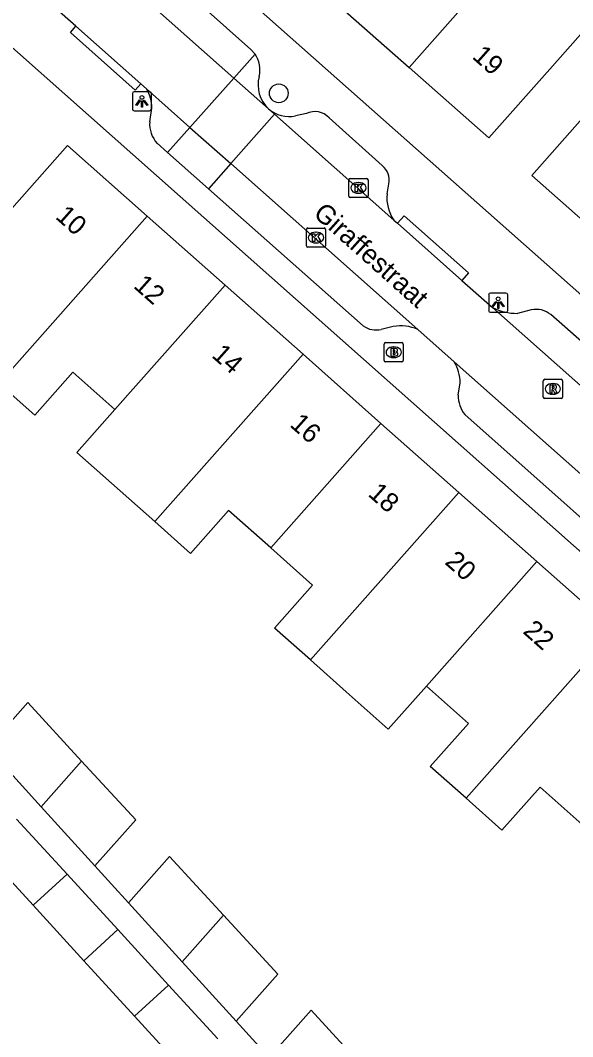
# Model space of a CAD drawing. Extents: x 163150 to 163546, y 380933 to 381635.
# Drawn here: x 163365.3 to 163394.1, y 381038.6 to 381091.7 of the extents above; entities that cross this region are included whole.
import ezdxf

# ---------------------------------------------------------------- set-up
doc = ezdxf.new("R2010")
doc.units = 0
for name, color, linetype in [('IMGEO_Boom', 7, 'Continuous'), ('IMGEO_Brandkraan', 7, 'Continuous'), ('IMGEO_Kolk', 7, 'Continuous'), ('IMGEO_Lichtpunt', 7, 'Continuous'), ('IMGEO_Openbare_ruimte_label', 7, 'Continuous'), ('IMGEO_Pand', 7, 'Continuous'), ('IMGEO_Pand_nummerreeks', 7, 'Continuous'), ('IMGEO_Parkeervlak_open', 7, 'Continuous'), ('IMGEO_Rijbaan_lokaal_open', 7, 'Continuous'), ('IMGEO_Rioolput', 7, 'Continuous'), ('IMGEO_Voetpad_open', 7, 'Continuous')]:
    doc.layers.add(name, color=color, linetype=linetype)

msp = doc.modelspace()

# ---------------------------------------------------------------- linework, layer by layer
at = {"layer": 'IMGEO_Boom'}
msp.add_circle((163378.776, 381087.858), 0.489, dxfattribs=at)
at = {"layer": 'IMGEO_Brandkraan'}
for p, q in [((163384.268, 381073.924), (163384.268, 381074.776)), ((163384.343, 381074.85), (163385.195, 381074.85)), ((163385.269, 381074.776), (163385.269, 381073.924)), ((163384.756, 381074.63), (163384.781, 381074.63)), ((163385.195, 381073.85), (163384.343, 381073.85)), ((163384.779, 381074.07), (163384.754, 381074.07))]:
    msp.add_line(p, q, dxfattribs=at)
for points in [[(163384.268, 381073.924), (163384.268, 381074.776)], [(163384.343, 381074.85), (163385.195, 381074.85)], [(163385.269, 381074.776), (163385.269, 381073.924)], [(163384.616, 381074.55), (163384.616, 381074.15), (163384.829, 381074.15)], [(163384.847, 381074.55), (163384.616, 381074.55)], [(163384.795, 381074.469), (163384.741, 381074.469), (163384.741, 381074.393)], [(163384.741, 381074.393), (163384.794, 381074.393)], [(163384.803, 381074.317), (163384.741, 381074.317), (163384.741, 381074.236)], [(163384.741, 381074.236), (163384.803, 381074.236)], [(163385.195, 381073.85), (163384.343, 381073.85)]]:
    msp.add_lwpolyline(points, dxfattribs=at)
for centre, radius, start, end in [((163384.345, 381074.774), 0.0765, 91.552, 178.448), ((163384.345, 381074.774), 0.0765, 91.552, 178.448), ((163385.193, 381074.774), 0.0765, 1.552, 88.448), ((163385.193, 381074.774), 0.0765, 1.552, 88.448), ((163384.796, 381074.431), 0.0379, 267.8285, 90.9355), ((163384.804, 381074.276), 0.0404, 269.8759, 90.5077), ((163384.851, 381074.405), 0.145, 59.4692, 91.5367), ((163384.876, 381074.452), 0.0922, 285.5137, 58.1501), ((163384.881, 381074.26), 0.105, 301.3115, 78.989), ((163384.345, 381073.926), 0.0765, 181.552, 268.448), ((163384.345, 381073.926), 0.0765, 181.552, 268.448), ((163384.835, 381074.401), 0.251, 268.6676, 293.5347), ((163385.193, 381073.926), 0.0765, 271.552, 358.448), ((163385.193, 381073.926), 0.0765, 271.552, 358.448)]:
    msp.add_arc(centre, radius, start, end, dxfattribs=at)
for centre, major_axis, ratio, start_param, end_param in [((163384.755, 381074.35), (-0.387, 0.002), 0.722429, 4.712389, 7.853982), ((163384.78, 381074.35), (-0.39, 0.002), 0.717154, 1.570796, 4.712389)]:
    msp.add_ellipse(centre, major_axis=major_axis, ratio=ratio, start_param=start_param, end_param=end_param, dxfattribs=at)
at = {"layer": 'IMGEO_Kolk'}
for p, q in [((163382.43, 381082.494), (163382.43, 381083.346)), ((163382.505, 381083.42), (163383.357, 381083.42)), ((163383.431, 381083.346), (163383.431, 381082.494)), ((163382.918, 381083.2), (163382.943, 381083.2)), ((163383.357, 381082.42), (163382.505, 381082.42)), ((163382.941, 381082.64), (163382.916, 381082.64)), ((163380.216, 381079.904), (163380.216, 381080.756)), ((163380.291, 381080.83), (163381.143, 381080.83)), ((163380.704, 381080.61), (163380.729, 381080.61)), ((163381.217, 381080.756), (163381.217, 381079.904)), ((163381.143, 381079.83), (163380.291, 381079.83)), ((163380.727, 381080.05), (163380.702, 381080.05))]:
    msp.add_line(p, q, dxfattribs=at)
for points in [[(163382.43, 381082.494), (163382.43, 381083.346)], [(163382.505, 381083.42), (163383.357, 381083.42)], [(163383.431, 381083.346), (163383.431, 381082.494)], [(163382.751, 381083.12), (163382.874, 381083.12), (163382.874, 381082.969), (163383.004, 381083.12), (163383.168, 381083.12), (163383.022, 381082.969), (163383.175, 381082.72), (163383.023, 381082.72), (163382.938, 381082.884), (163382.874, 381082.817), (163382.874, 381082.72), (163382.751, 381082.72), (163382.751, 381083.12)], [(163383.357, 381082.42), (163382.505, 381082.42)], [(163380.216, 381079.904), (163380.216, 381080.756)], [(163380.291, 381080.83), (163381.143, 381080.83)], [(163381.217, 381080.756), (163381.217, 381079.904)], [(163380.537, 381080.53), (163380.66, 381080.53), (163380.66, 381080.379), (163380.79, 381080.53), (163380.954, 381080.53), (163380.808, 381080.379), (163380.961, 381080.13), (163380.809, 381080.13), (163380.724, 381080.294), (163380.66, 381080.227), (163380.66, 381080.13), (163380.537, 381080.13), (163380.537, 381080.53)], [(163381.143, 381079.83), (163380.291, 381079.83)]]:
    msp.add_lwpolyline(points, dxfattribs=at)
for centre, start, end in [((163382.507, 381083.344), 91.552, 178.448), ((163382.507, 381083.344), 91.552, 178.448), ((163383.355, 381083.344), 1.552, 88.448), ((163383.355, 381083.344), 1.552, 88.448), ((163382.507, 381082.496), 181.552, 268.448), ((163382.507, 381082.496), 181.552, 268.448), ((163383.355, 381082.496), 271.552, 358.448), ((163383.355, 381082.496), 271.552, 358.448), ((163380.293, 381080.754), 91.552, 178.448), ((163380.293, 381080.754), 91.552, 178.448), ((163381.141, 381080.754), 1.552, 88.448), ((163381.141, 381080.754), 1.552, 88.448), ((163380.293, 381079.906), 181.552, 268.448), ((163380.293, 381079.906), 181.552, 268.448), ((163381.141, 381079.906), 271.552, 358.448), ((163381.141, 381079.906), 271.552, 358.448)]:
    msp.add_arc(centre, 0.0765, start, end, dxfattribs=at)
for centre, major_axis, ratio, start_param, end_param in [((163382.917, 381082.92), (-0.387, 0.002), 0.722429, 4.712389, 7.853982), ((163382.942, 381082.92), (-0.39, 0.002), 0.717154, 1.570796, 4.712389), ((163380.703, 381080.33), (-0.387, 0.002), 0.722429, 4.712389, 7.853982), ((163380.728, 381080.33), (-0.39, 0.002), 0.717154, 1.570796, 4.712389)]:
    msp.add_ellipse(centre, major_axis=major_axis, ratio=ratio, start_param=start_param, end_param=end_param, dxfattribs=at)
at = {"layer": 'IMGEO_Lichtpunt'}
for p, q in [((163371.136, 381087.845), (163371.136, 381087.038)), ((163371.136, 381087.845), (163371.136, 381087.038)), ((163372.038, 381087.94), (163371.23, 381087.94)), ((163372.038, 381087.94), (163371.23, 381087.94)), ((163372.132, 381087.038), (163372.132, 381087.845)), ((163372.132, 381087.038), (163372.132, 381087.845)), ((163371.23, 381086.944), (163372.038, 381086.944)), ((163371.23, 381086.944), (163372.038, 381086.944)), ((163390.626, 381077.433), (163389.818, 381077.433)), ((163390.626, 381077.433), (163389.818, 381077.433)), ((163389.724, 381077.338), (163389.724, 381076.531)), ((163389.724, 381077.338), (163389.724, 381076.531)), ((163390.72, 381076.531), (163390.72, 381077.338)), ((163390.72, 381076.531), (163390.72, 381077.338)), ((163389.818, 381076.437), (163390.626, 381076.437)), ((163389.818, 381076.437), (163390.626, 381076.437))]:
    msp.add_line(p, q, dxfattribs=at)
for points in [[(163371.51, 381087.509), (163371.549, 381087.481), (163371.361, 381087.219), (163371.323, 381087.246), (163371.51, 381087.509)], [(163371.722, 381087.481), (163371.76, 381087.508), (163371.947, 381087.246), (163371.908, 381087.218), (163371.722, 381087.481)], [(163371.612, 381087.461), (163371.659, 381087.461), (163371.659, 381087.139), (163371.612, 381087.139), (163371.612, 381087.461)], [(163390.098, 381077.002), (163390.137, 381076.974), (163389.949, 381076.712), (163389.911, 381076.739), (163390.098, 381077.002)], [(163390.2, 381076.954), (163390.247, 381076.954), (163390.247, 381076.632), (163390.2, 381076.632), (163390.2, 381076.954)], [(163390.31, 381076.974), (163390.348, 381077.001), (163390.535, 381076.739), (163390.496, 381076.711), (163390.31, 381076.974)]]:
    msp.add_lwpolyline(points, dxfattribs=at)
for centre in [(163371.635, 381087.643), (163390.223, 381077.136)]:
    msp.add_circle(centre, 0.0994, dxfattribs=at)
for centre, start, end in [((163371.23, 381087.845), 90, 180), ((163371.23, 381087.845), 90, 180), ((163372.038, 381087.845), 0, 90), ((163372.038, 381087.845), 0, 90), ((163371.23, 381087.038), 180, 270), ((163371.23, 381087.038), 180, 270), ((163372.038, 381087.038), 270, 0), ((163372.038, 381087.038), 270, 360), ((163389.818, 381077.338), 90, 180), ((163389.818, 381077.338), 90, 180), ((163390.626, 381077.338), 0, 90), ((163390.626, 381077.338), 0, 90), ((163389.818, 381076.531), 180, 270), ((163389.818, 381076.531), 180, 270), ((163390.626, 381076.531), 270, 0), ((163390.626, 381076.531), 270, 360)]:
    msp.add_arc(centre, 0.0946, start, end, dxfattribs=at)
at = {"layer": 'IMGEO_Pand'}
for points in [[(163393.614, 381098.301), (163385.582, 381089.213)], [(163385.582, 381089.213), (163389.741, 381085.536), (163393.054, 381089.282), (163395.432, 381091.972), (163393.769, 381093.442), (163393.233, 381093.916), (163395.576, 381096.566), (163393.614, 381098.301)], [(163381.514, 381092.81), (163385.582, 381089.213)], [(163396.296, 381079.753), (163391.977, 381083.562), (163395.285, 381087.312), (163397.694, 381090.043), (163400.021, 381087.99), (163402.329, 381090.608), (163404.358, 381088.819)], [(163364.178, 381072.725), (163362.309, 381074.385), (163364.298, 381076.631), (163362.014, 381078.66), (163364.444, 381081.399), (163367.761, 381085.139), (163371.914, 381081.455)], [(163371.914, 381081.455), (163364.178, 381072.725)], [(163371.914, 381081.455), (163375.978, 381077.849)], [(163375.978, 381077.849), (163370.229, 381071.362)], [(163380.041, 381074.245), (163375.978, 381077.849)], [(163372.301, 381065.509), (163380.041, 381074.245)], [(163380.041, 381074.245), (163384.106, 381070.638)], [(163370.229, 381071.362), (163368.036, 381073.31), (163366.047, 381071.065), (163364.178, 381072.725)], [(163370.229, 381071.362), (163368.238, 381069.118), (163372.301, 381065.509)], [(163384.106, 381070.638), (163378.353, 381064.145)], [(163384.106, 381070.638), (163388.17, 381067.033)], [(163380.425, 381058.292), (163388.17, 381067.033)], [(163388.17, 381067.033), (163392.234, 381063.427)], [(163378.353, 381064.145), (163376.159, 381066.094), (163374.17, 381063.849), (163372.301, 381065.509)], [(163380.425, 381058.292), (163378.555, 381059.952), (163380.539, 381062.191), (163378.353, 381064.145)], [(163386.476, 381056.929), (163392.234, 381063.427)], [(163392.234, 381063.427), (163396.298, 381059.822)], [(163396.298, 381059.822), (163388.548, 381051.076)], [(163386.476, 381056.929), (163384.486, 381054.683), (163382.293, 381056.632), (163380.425, 381058.292)], [(163388.548, 381051.076), (163386.679, 381052.736), (163388.668, 381054.981), (163386.476, 381056.929)], [(163363.586, 381053.704), (163365.68, 381056.068), (163368.491, 381053.016)], [(163363.586, 381053.704), (163366.379, 381050.633)], [(163366.379, 381050.633), (163368.491, 381053.016)], [(163368.491, 381053.016), (163371.314, 381049.951), (163369.185, 381047.549)], [(163394.598, 381049.713), (163392.406, 381051.661), (163390.417, 381049.415), (163388.548, 381051.076)], [(163369.185, 381047.549), (163366.379, 381050.633)], [(163365.095, 381049.989), (163367.727, 381047.115)], [(163363.327, 381048.366), (163365.959, 381045.492)], [(163370.936, 381045.623), (163373.076, 381048.037), (163375.889, 381044.982)], [(163367.727, 381047.115), (163365.959, 381045.492)], [(163370.376, 381044.224), (163367.727, 381047.115)], [(163370.936, 381045.623), (163373.733, 381042.549)], [(163365.959, 381045.492), (163368.606, 381042.603)], [(163375.889, 381044.982), (163373.733, 381042.549)], [(163375.889, 381044.982), (163378.733, 381041.894), (163376.56, 381039.44)], [(163368.606, 381042.603), (163370.376, 381044.224)], [(163370.376, 381044.224), (163373.023, 381041.334)], [(163368.606, 381042.603), (163371.254, 381039.713)], [(163373.733, 381042.549), (163376.56, 381039.44)], [(163373.023, 381041.334), (163371.254, 381039.713)], [(163375.6, 381038.522), (163373.023, 381041.334)], [(163378.274, 381037.556), (163380.458, 381040.021), (163383.287, 381036.948)], [(163371.254, 381039.713), (163373.847, 381036.882)]]:
    msp.add_lwpolyline(points, dxfattribs=at)
at = {"layer": 'IMGEO_Parkeervlak_open'}
for points in [[(163377.537, 381089.906), (163376.424, 381088.651)], [(163372.977, 381084.764), (163374.14, 381086.075)], [(163376.265, 381084.191), (163375.103, 381082.881)]]:
    msp.add_lwpolyline(points, dxfattribs=at)
at = {"layer": 'IMGEO_Rijbaan_lokaal_open'}
for points in [[(163359.851, 381103.345), (163376.424, 381088.651)], [(163368.184, 381091.357), (163365.924, 381093.36)], [(163368.184, 381091.357), (163371.576, 381088.351)], [(163374.14, 381086.075), (163376.424, 381088.651)], [(163376.424, 381088.651), (163378.234, 381087.046)], [(163371.869, 381088.089), (163371.576, 381088.351)], [(163374.14, 381086.075), (163371.869, 381088.089)], [(163378.234, 381087.046), (163378.55, 381086.767)], [(163378.55, 381086.767), (163376.265, 381084.191)], [(163378.55, 381086.767), (163384.78, 381081.243)], [(163374.14, 381086.075), (163376.265, 381084.191)], [(163386.023, 381075.538), (163376.265, 381084.191)], [(163384.78, 381081.243), (163384.971, 381081.074)], [(163388.332, 381078.092), (163384.971, 381081.074)], [(163388.332, 381078.092), (163389.921, 381076.681)], [(163389.921, 381076.681), (163408.639, 381060.085)], [(163387.932, 381073.845), (163386.023, 381075.538)], [(163402.686, 381060.759), (163387.932, 381073.845)]]:
    msp.add_lwpolyline(points, dxfattribs=at)
at = {"layer": 'IMGEO_Rioolput'}
for p, q in [((163392.571, 381072.01), (163392.571, 381072.862)), ((163392.646, 381072.936), (163393.498, 381072.936)), ((163393.059, 381072.716), (163393.084, 381072.716)), ((163393.572, 381072.862), (163393.572, 381072.01)), ((163393.082, 381072.156), (163393.057, 381072.156)), ((163393.498, 381071.936), (163392.646, 381071.936))]:
    msp.add_line(p, q, dxfattribs=at)
for points in [[(163392.571, 381072.01), (163392.571, 381072.862)], [(163392.646, 381072.936), (163393.498, 381072.936)], [(163393.16, 381072.634), (163392.908, 381072.636), (163392.908, 381072.236)], [(163393.572, 381072.862), (163393.572, 381072.01)], [(163392.908, 381072.236), (163393.032, 381072.236), (163393.032, 381072.398), (163393.043, 381072.398)], [(163393.086, 381072.555), (163393.032, 381072.555), (163393.032, 381072.474)], [(163393.032, 381072.474), (163393.084, 381072.474)], [(163393.09, 381072.369), (163393.161, 381072.236), (163393.301, 381072.236), (163393.236, 381072.362)], [(163393.498, 381071.936), (163392.646, 381071.936)]]:
    msp.add_lwpolyline(points, dxfattribs=at)
for centre, radius, start, end in [((163392.648, 381072.86), 0.0765, 91.552, 178.448), ((163392.648, 381072.86), 0.0765, 91.552, 178.448), ((163393.159, 381072.524), 0.109, 350.3612, 89.416), ((163393.496, 381072.86), 0.0765, 1.552, 88.448), ((163393.496, 381072.86), 0.0765, 1.552, 88.448), ((163393.042, 381072.345), 0.0533, 26.0293, 88.6989), ((163393.068, 381072.663), 0.19, 274.7715, 282.9687), ((163393.092, 381072.459), 0.0964, 77.0061, 93.1865), ((163393.106, 381072.516), 0.0378, 276.6634, 79.6772), ((163393.157, 381072.524), 0.112, 277.5842, 350.9817), ((163393.141, 381072.309), 0.108, 29.5134, 73.7905), ((163392.648, 381072.012), 0.0765, 181.552, 268.448), ((163392.648, 381072.012), 0.0765, 181.552, 268.448), ((163393.496, 381072.012), 0.0765, 271.552, 358.448), ((163393.496, 381072.012), 0.0765, 271.552, 358.448)]:
    msp.add_arc(centre, radius, start, end, dxfattribs=at)
for centre, major_axis, ratio, start_param, end_param in [((163393.058, 381072.436), (-0.387, 0.002), 0.722429, 4.712389, 7.853982), ((163393.083, 381072.436), (-0.39, 0.002), 0.717154, 1.570796, 4.712389)]:
    msp.add_ellipse(centre, major_axis=major_axis, ratio=ratio, start_param=start_param, end_param=end_param, dxfattribs=at)
at = {"layer": 'IMGEO_Voetpad_open'}
for points in [[(163348.475, 381118.157), (163412.679, 381061.277)], [(163348.313, 381104.939), (163430.25, 381032.233)], [(163377.537, 381089.906), (163377.316, 381090.152), (163362.865, 381103.01)], [(163371.576, 381088.351), (163371.288, 381088.025), (163367.902, 381091.03), (163368.184, 381091.357)], [(163372.041, 381086.371), (163372.153, 381087.08)], [(163380.213, 381086.796), (163379.652, 381086.677)], [(163384.173, 381084.084), (163381.403, 381086.575)], [(163372.977, 381084.764), (163372.431, 381085.248)], [(163375.103, 381082.881), (163372.977, 381084.764)], [(163383.185, 381075.72), (163375.103, 381082.881)], [(163384.43, 381082.608), (163384.514, 381083.14)], [(163384.971, 381081.074), (163385.314, 381081.473), (163388.676, 381078.492), (163388.332, 381078.092)], [(163391.947, 381076.555), (163391.221, 381076.376)], [(163407.752, 381063.284), (163392.96, 381076.312)], [(163384.747, 381075.684), (163384.122, 381075.541)], [(163388.135, 381072.105), (163388.234, 381072.751)], [(163399.619, 381061.195), (163388.476, 381071.097)], [(163369.185, 381047.549), (163370.056, 381046.591), (163370.936, 381045.623)], [(163376.56, 381039.44), (163377.41, 381038.506), (163378.274, 381037.556)]]:
    msp.add_lwpolyline(points, dxfattribs=at)
for centre, radius, start, end in [((163376.333, 381089.08), 1.46, 346.3795, 34.4455), ((163379.388, 381088.289), 1.696, 164.7197, 227.1173), ((163370.258, 381087.091), 1.895, 359.6685, 31.7718), ((163379.332, 381088.356), 1.71, 230.0382, 280.7891), ((163380.663, 381085.903), 1, 42.2415, 116.7169), ((163373.562, 381086.27), 1.525, 176.2035, 222.0991), ((163383.555, 381083.327), 0.977, 348.9609, 50.7615), ((163386.344, 381082.372), 1.929, 172.9584, 215.8044), ((163391.21, 381079.251), 2.875, 243.3695, 270.2231), ((163392.215, 381075.439), 1.147, 49.5148, 103.5065), ((163383.852, 381076.672), 1.162, 234.9572, 283.4123), ((163385.15, 381073.561), 2.161, 66.1847, 100.7605), ((163386.128, 381072.758), 2.106, 359.8021, 31.0623), ((163389.681, 381072.066), 1.547, 178.5697, 218.811)]:
    msp.add_arc(centre, radius, start, end, dxfattribs=at)

# ---------------------------------------------------------------- texts
at = {"layer": 'IMGEO_Openbare_ruimte_label'}
msp.add_text('Giraffestraat', height=1, rotation=318.2428, dxfattribs=at).set_placement((163380.523, 381081.5))
at = {"layer": 'IMGEO_Pand_nummerreeks'}
for s, rotation, p in [('19', 318.5179, (163388.817, 381089.717)), ('10', 318.4212, (163367.075, 381081.363)), ('12', 318.4212, (163371.147, 381077.751)), ('14', 318.4205, (163375.226, 381074.132)), ('16', 318.4212, (163379.303, 381070.515)), ('18', 318.4205, (163383.381, 381066.896)), ('20', 318.4205, (163387.39, 381063.34)), ('22', 318.4212, (163391.463, 381059.727))]:
    msp.add_text(s, height=1, rotation=rotation, dxfattribs=at).set_placement(p)

doc.saveas('drawing.dxf')
